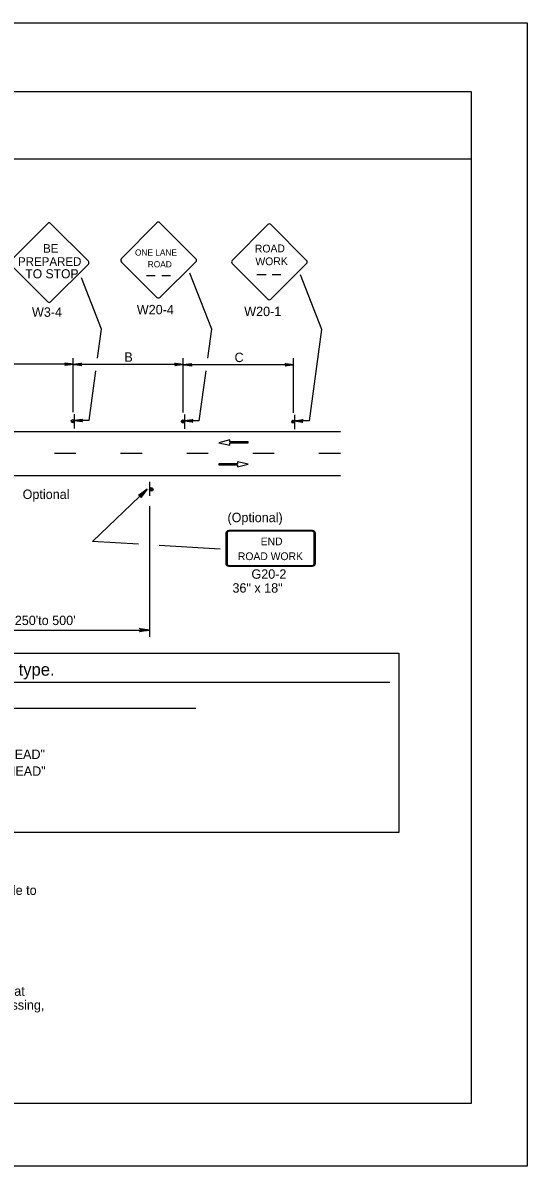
# Model space of a CAD drawing. Extents: x -14145 to -13521, y 30244 to 30661.
# Drawn here: x -13870.43 to -13859.17, y 30478.81 to 30504.31 of the extents above; entities that cross this region are included whole.
import ezdxf

# ---------------------------------------------------------------- set-up
doc = ezdxf.new("R2010")
doc.units = 0
for name, color, linetype in [('1', 7, 'Continuous'), ('10', 7, 'Continuous'), ('2', 7, 'Continuous'), ('3', 7, 'Continuous'), ('5', 7, 'Continuous'), ('61', 7, 'Continuous')]:
    doc.layers.add(name, color=color, linetype=linetype)

msp = doc.modelspace()

# ---------------------------------------------------------------- linework, layer by layer
at = {"layer": '1'}
for p, q in [((-13867.439, 30499.848), (-13868.234, 30499.045)), ((-13866.57, 30499.045), (-13867.372, 30499.848)), ((-13864.966, 30499.809), (-13865.761, 30499.006)), ((-13864.097, 30499.006), (-13864.899, 30499.809)), ((-13868.234, 30498.979), (-13867.439, 30498.184)), ((-13867.372, 30498.184), (-13866.57, 30498.979)), ((-13865.761, 30498.94), (-13864.966, 30498.145)), ((-13864.899, 30498.145), (-13864.097, 30498.94)), ((-13868.674, 30497.478), (-13869.122, 30498.618)), ((-13867.675, 30498.671), (-13867.475, 30498.671)), ((-13867.331, 30498.671), (-13867.138, 30498.671)), ((-13866.214, 30497.472), (-13866.705, 30498.722)), ((-13865.212, 30498.692), (-13865.001, 30498.692)), ((-13864.868, 30498.692), (-13864.675, 30498.692)), ((-13863.754, 30497.465), (-13864.232, 30498.684)), ((-13868.764, 30496.827), (-13868.674, 30497.478)), ((-13866.303, 30496.827), (-13866.214, 30497.472)), ((-13864.035, 30495.427), (-13863.754, 30497.465)), ((-13869.31, 30495.62), (-13869.31, 30496.827)), ((-13866.85, 30495.614), (-13866.85, 30496.827)), ((-13864.39, 30495.608), (-13864.39, 30496.827)), ((-13869.304, 30496.693), (-13871.77, 30496.693)), ((-13866.844, 30496.687), (-13869.31, 30496.687)), ((-13868.955, 30495.439), (-13868.803, 30496.547)), ((-13864.384, 30496.681), (-13866.85, 30496.681)), ((-13866.495, 30495.433), (-13866.342, 30496.547)), ((-13869.285, 30495.577), (-13869.285, 30495.259)), ((-13866.825, 30495.571), (-13866.825, 30495.253)), ((-13864.365, 30495.565), (-13864.365, 30495.247)), ((-13888.914, 30495.196), (-13863.342, 30495.196)), ((-13868.955, 30495.439), (-13869.285, 30495.439)), ((-13866.495, 30495.433), (-13866.825, 30495.433)), ((-13864.035, 30495.427), (-13864.365, 30495.427)), ((-13865.815, 30495.004), (-13866.057, 30494.938)), ((-13865.815, 30494.959), (-13865.815, 30495.004)), ((-13865.399, 30494.959), (-13865.815, 30494.959)), ((-13865.399, 30494.937), (-13865.399, 30494.959)), ((-13869.246, 30494.704), (-13869.726, 30494.704)), ((-13867.77, 30494.704), (-13868.25, 30494.704)), ((-13866.294, 30494.704), (-13866.774, 30494.704)), ((-13866.057, 30494.938), (-13865.813, 30494.891)), ((-13865.813, 30494.891), (-13865.813, 30494.937)), ((-13865.813, 30494.937), (-13865.399, 30494.937)), ((-13864.818, 30494.704), (-13865.298, 30494.704)), ((-13863.342, 30494.704), (-13863.822, 30494.704)), ((-13865.643, 30494.468), (-13866.057, 30494.468)), ((-13866.057, 30494.468), (-13866.057, 30494.446)), ((-13866.057, 30494.446), (-13865.64, 30494.446)), ((-13865.399, 30494.467), (-13865.643, 30494.513)), ((-13865.643, 30494.513), (-13865.643, 30494.468)), ((-13865.64, 30494.401), (-13865.399, 30494.467)), ((-13865.64, 30494.446), (-13865.64, 30494.401)), ((-13888.914, 30494.212), (-13863.342, 30494.212)), ((-13867.604, 30494.073), (-13867.604, 30493.761)), ((-13867.604, 30494.073), (-13867.604, 30493.761)), ((-13867.597, 30490.613), (-13867.597, 30493.528)), ((-13865.897, 30492.93), (-13865.897, 30492.242)), ((-13865.872, 30492.93), (-13865.872, 30492.242)), ((-13863.963, 30492.981), (-13865.836, 30492.981)), ((-13863.963, 30492.981), (-13865.836, 30492.981)), ((-13863.963, 30492.966), (-13865.836, 30492.966)), ((-13863.963, 30492.966), (-13865.836, 30492.966)), ((-13863.927, 30492.242), (-13863.927, 30492.93)), ((-13863.902, 30492.242), (-13863.902, 30492.93)), ((-13865.836, 30492.205), (-13863.963, 30492.205)), ((-13865.836, 30492.19), (-13863.963, 30492.19)), ((-13871.77, 30490.763), (-13867.597, 30490.763))]:
    msp.add_line(p, q, dxfattribs=at)
for points in [[(-13870.719, 30498.992), (-13869.878, 30499.833)], [(-13869.812, 30499.833), (-13868.97, 30498.992)], [(-13869.878, 30498.084), (-13870.719, 30498.926)], [(-13868.97, 30498.926), (-13869.812, 30498.084)], [(-13869.484, 30496.717), (-13869.478, 30496.705), (-13869.304, 30496.693), (-13869.484, 30496.717), (-13869.496, 30496.723), (-13869.304, 30496.693), (-13869.478, 30496.687), (-13869.484, 30496.675), (-13869.304, 30496.693), (-13869.496, 30496.663), (-13869.484, 30496.675)], [(-13869.13, 30496.669), (-13869.136, 30496.681), (-13869.31, 30496.687), (-13869.13, 30496.669), (-13869.124, 30496.657), (-13869.31, 30496.687), (-13869.142, 30496.699), (-13869.136, 30496.711), (-13869.31, 30496.687), (-13869.124, 30496.717), (-13869.136, 30496.711)], [(-13867.024, 30496.711), (-13867.018, 30496.699), (-13866.844, 30496.687), (-13867.024, 30496.711), (-13867.036, 30496.717), (-13866.844, 30496.687), (-13867.018, 30496.681), (-13867.024, 30496.669), (-13866.844, 30496.687), (-13867.036, 30496.657), (-13867.024, 30496.669)], [(-13866.67, 30496.663), (-13866.676, 30496.675), (-13866.85, 30496.681), (-13866.67, 30496.663), (-13866.664, 30496.651), (-13866.85, 30496.681), (-13866.682, 30496.693), (-13866.676, 30496.705), (-13866.85, 30496.681), (-13866.664, 30496.711), (-13866.676, 30496.705)], [(-13864.564, 30496.705), (-13864.558, 30496.693), (-13864.384, 30496.681), (-13864.564, 30496.705), (-13864.576, 30496.711), (-13864.384, 30496.681), (-13864.558, 30496.675), (-13864.564, 30496.663), (-13864.384, 30496.681), (-13864.576, 30496.651), (-13864.564, 30496.663)], [(-13869.111, 30495.415), (-13869.117, 30495.427), (-13869.285, 30495.439), (-13869.111, 30495.415), (-13869.099, 30495.409), (-13869.285, 30495.439), (-13869.117, 30495.445), (-13869.111, 30495.457), (-13869.285, 30495.439), (-13869.099, 30495.469), (-13869.111, 30495.457)], [(-13866.651, 30495.409), (-13866.657, 30495.421), (-13866.825, 30495.433), (-13866.651, 30495.409), (-13866.639, 30495.403), (-13866.825, 30495.433), (-13866.657, 30495.439), (-13866.651, 30495.451), (-13866.825, 30495.433), (-13866.639, 30495.463), (-13866.651, 30495.451)], [(-13864.191, 30495.403), (-13864.197, 30495.415), (-13864.365, 30495.427), (-13864.191, 30495.403), (-13864.179, 30495.397), (-13864.365, 30495.427), (-13864.197, 30495.433), (-13864.191, 30495.445), (-13864.365, 30495.427), (-13864.179, 30495.457), (-13864.191, 30495.445)]]:
    msp.add_lwpolyline(points, dxfattribs=at)
for centre, radius in [((-13869.318, 30495.42), 0.0325), ((-13866.858, 30495.414), 0.0325), ((-13864.398, 30495.408), 0.0325), ((-13867.565, 30493.9), 0.0408)]:
    msp.add_circle(centre, radius, dxfattribs=at)
for centre, radius, start, end in [((-13869.845, 30499.8), 0.0465, 45.0316, 135), ((-13867.405, 30499.815), 0.0465, 45, 135), ((-13864.932, 30499.776), 0.0465, 45, 135), ((-13868.2, 30499.013), 0.0465, 135, 225), ((-13866.602, 30499.012), 0.0465, 315, 45), ((-13869.003, 30498.959), 0.0465, 315, 45.0316), ((-13865.727, 30498.974), 0.0465, 135, 225), ((-13864.129, 30498.973), 0.0465, 315, 45), ((-13869.845, 30498.117), 0.0465, 224.9684, 315), ((-13867.405, 30498.217), 0.0465, 225, 315), ((-13864.932, 30498.178), 0.0465, 225, 315), ((-13869.318, 30495.431), 0.0214, 355.7499, 350.479), ((-13866.858, 30495.425), 0.0214, 355.7499, 350.479), ((-13864.398, 30495.419), 0.0214, 355.7499, 350.479), ((-13867.57, 30493.908), 0.0214, 189.521, 184.2501)]:
    msp.add_arc(centre, radius, start, end, dxfattribs=at)
for centre, major_axis, ratio, start_param, end_param in [((-13865.838, 30492.929), (0.0609, 0), 0.839899, 1.570796, 3.141593), ((-13865.838, 30492.929), (0, -0.0365), 0.999938, 3.141593, 4.712389), ((-13863.965, 30492.929), (-0.0609, 0), 0.839899, 3.141593, 4.712389), ((-13863.965, 30492.929), (0, 0.0365), 0.999938, 4.712389, 6.283185), ((-13865.838, 30492.241), (0.0609, 0), 0.839899, 3.141593, 4.712389), ((-13865.838, 30492.241), (0, -0.0365), 0.999938, 4.712389, 6.283185), ((-13863.965, 30492.241), (0, 0.0365), 0.999938, 3.141593, 4.712389), ((-13863.965, 30492.241), (-0.0609, 0), 0.839899, 1.570796, 3.141593)]:
    msp.add_ellipse(centre, major_axis=major_axis, ratio=ratio, start_param=start_param, end_param=end_param, dxfattribs=at)
at = {"layer": '10'}
for p, q in [((-13891.874, 30502.777), (-13860.422, 30502.777)), ((-13860.422, 30502.777), (-13860.422, 30480.207)), ((-13891.874, 30501.277), (-13860.422, 30501.277)), ((-13860.422, 30480.207), (-13891.874, 30480.207))]:
    msp.add_line(p, q, dxfattribs=at)
at = {"layer": '2'}
for p, q in [((-13882.192, 30489.603), (-13862.242, 30489.603)), ((-13878.006, 30489.018), (-13866.569, 30489.018))]:
    msp.add_line(p, q, dxfattribs=at)
at = {"layer": '3'}
for points in [[(-13867.85, 30492.679), (-13868.879, 30492.742), (-13867.656, 30493.907)], [(-13867.833, 30493.776), (-13867.816, 30493.77), (-13867.656, 30493.907), (-13867.833, 30493.776), (-13867.847, 30493.775), (-13867.656, 30493.907), (-13867.801, 30493.755), (-13867.795, 30493.738), (-13867.656, 30493.907), (-13867.797, 30493.722), (-13867.795, 30493.738)], [(-13866.025, 30492.567), (-13867.386, 30492.65)], [(-13867.815, 30490.79), (-13867.806, 30490.775), (-13867.597, 30490.763), (-13867.815, 30490.79), (-13867.826, 30490.8), (-13867.597, 30490.763), (-13867.806, 30490.753), (-13867.814, 30490.737), (-13867.597, 30490.763), (-13867.826, 30490.727), (-13867.814, 30490.737)]]:
    msp.add_lwpolyline(points, dxfattribs=at)
at = {"layer": '5'}
msp.add_lwpolyline([(-13882.382, 30490.245), (-13862.035, 30490.245), (-13862.035, 30486.245), (-13882.382, 30486.245)], close=True, dxfattribs=at)
at = {"layer": '61'}
msp.add_lwpolyline([(-13892.174, 30504.307), (-13859.174, 30504.307), (-13859.174, 30478.807), (-13892.174, 30478.807)], close=True, dxfattribs=at)

# ---------------------------------------------------------------- texts
at = {"layer": '1'}
for s, height, p in [('BE', 0.1925, (-13869.98, 30499.179)), ('PREPARED', 0.1925, (-13870.541, 30498.887)), ('ONE LANE', 0.1386, (-13867.929, 30499.116)), ('TO STOP', 0.2024, (-13870.377, 30498.609)), ('ROAD', 0.1389, (-13867.644, 30498.853)), ('END', 0.173, (-13865.123, 30492.655)), ('ROAD WORK', 0.173, (-13865.632, 30492.324)), ('      B = 500 ft., W20-4 sign distance plaque to read 1000 ft. or "AHEAD"', 0.21, (-13878.855, 30487.889)), ('      C = 500 ft., W20-1 sign distance plaque to read 1500 ft. or "AHEAD"', 0.21, (-13878.855, 30487.513))]:
    msp.add_text(s, height=height, dxfattribs=at).set_placement(p)
for s, height, rotation, p in [('ROAD', 0.1735, 0.7566, (-13865.251, 30499.183)), ('WORK', 0.1733, 0.7588, (-13865.239, 30498.898))]:
    msp.add_text(s, height=height, rotation=rotation, dxfattribs=at).set_placement(p)
at = {"layer": '2'}
for s, height, p in [('W20-4', 0.21, (-13867.888, 30497.806)), ('W3-4', 0.21, (-13870.229, 30497.751)), ('W20-1', 0.21, (-13865.49, 30497.766)), ('B', 0.21, (-13868.166, 30496.747)), ('C', 0.21, (-13865.706, 30496.741)), ('Optional', 0.21, (-13870.437, 30493.688)), ('(Optional)', 0.21, (-13865.864, 30493.17)), ('G20-2', 0.21, (-13865.329, 30491.908)), ('36" x 18"', 0.21, (-13865.753, 30491.598)), ("250'to 500'", 0.21, (-13870.612, 30490.875)), ('Distance plaques on Advance Warning signs shall be the same series type.', 0.2772, (-13882.086, 30489.746)), ('1.  The flagger and Automated Flagger Assitance Device (AFAD) should be clearly visible to ', 0.21, (-13881.55, 30484.856)), ('4.  When a highway-rail grade crossing exists within the work zone, or it is anticipated that ', 0.21, (-13881.55, 30482.606)), ('    queues resulting from the lane closure might extend through a highway-rail grade crossing, ', 0.21, (-13881.55, 30482.296))]:
    msp.add_text(s, height=height, dxfattribs=at).set_placement(p)

doc.saveas('drawing.dxf')
